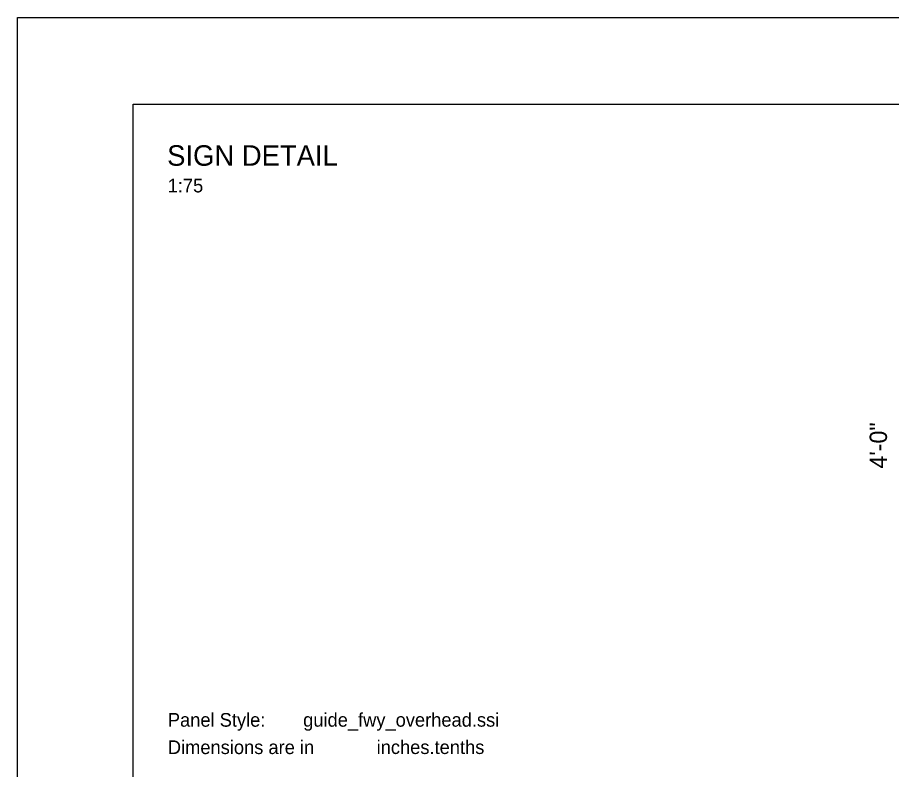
# Model space of a CAD drawing. Extents: x 1806251 to 1809821, y 414895 to 422886.
# Drawn here: x 1809672.135 to 1809675.911, y 415330.976 to 415334.226 of the extents above; entities that cross this region are included whole.
import ezdxf

# ---------------------------------------------------------------- set-up
doc = ezdxf.new("R2010")
doc.units = 0
doc.layers.add('GSDIMS', color=7, linetype='Continuous')
doc.layers.add('GSSHT', color=7, linetype='Continuous')

msp = doc.modelspace()

# ---------------------------------------------------------------- linework, layer by layer
at = {"layer": 'GSSHT'}
for p, q in [((1809672.1349, 415334.2262), (1809684.8891, 415334.2262)), ((1809672.1349, 415325.9725), (1809672.1349, 415334.2262))]:
    msp.add_line(p, q, dxfattribs=at)
msp.add_lwpolyline([(1809672.634, 415333.8512), (1809684.6381, 415333.8512), (1809684.6381, 415326.3475), (1809672.634, 415326.3475)], close=True, dxfattribs=at)

# ---------------------------------------------------------------- texts
at = {"layer": 'GSDIMS'}
msp.add_text('4\'-0"', height=0.075, rotation=90, dxfattribs=at).set_placement((1809675.8916, 415332.2766))
at = {"layer": 'GSSHT'}
for s, height, p in [('SIGN DETAIL', 0.088592, (1809672.7816, 415333.5854)), ('1:75', 0.05906, (1809672.7837, 415333.4701)), ('Panel Style:', 0.059061, (1809672.7846, 415331.161)), ('guide_fwy_overhead.ssi', 0.059055, (1809673.3692, 415331.1611)), ('Dimensions are in', 0.059061, (1809672.7846, 415331.0428)), ('inches.tenths', 0.059055, (1809673.6867, 415331.043))]:
    msp.add_text(s, height=height, dxfattribs=at).set_placement(p)

doc.saveas('drawing.dxf')
